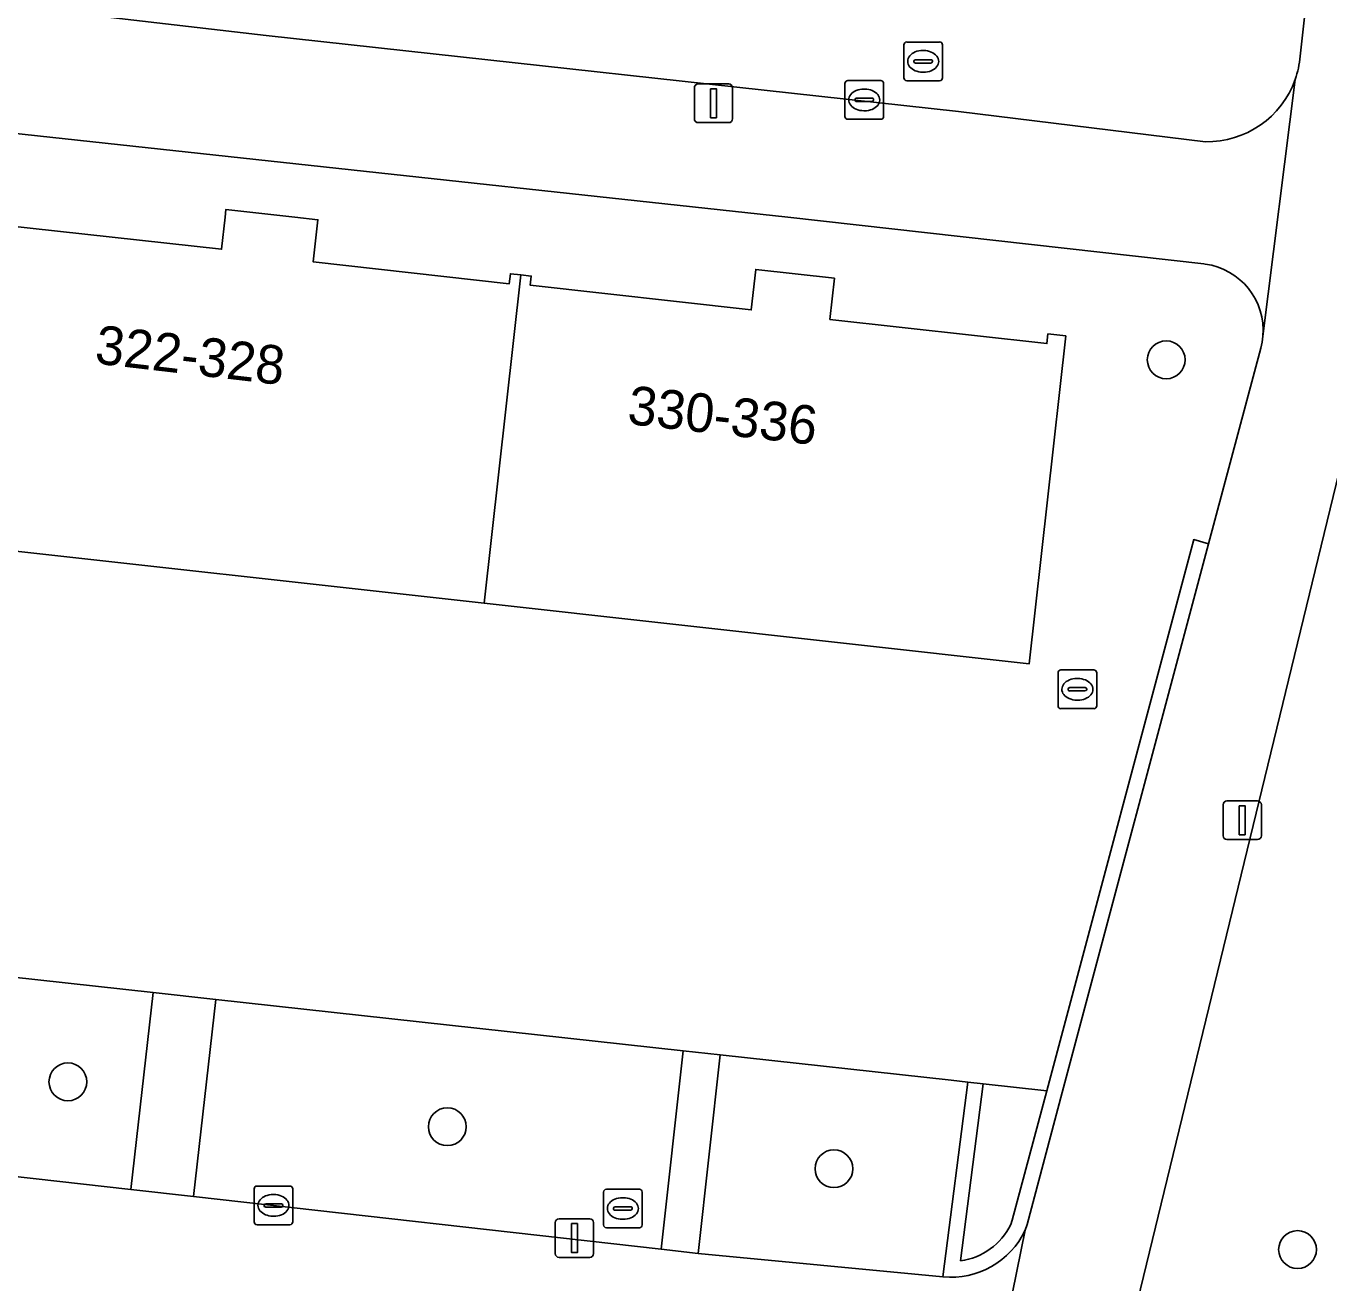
# Model space of a CAD drawing. Extents: x 162026 to 163502, y 387295 to 388169.
# Drawn here: x 162552 to 162585.7, y 387972.44 to 388004.94 of the extents above; entities that cross this region are included whole.
import ezdxf

# ---------------------------------------------------------------- set-up
doc = ezdxf.new("R2010")
doc.units = 0
for name, color, linetype in [('IMGEO_Boom', 7, 'Continuous'), ('IMGEO_Erf', 7, 'Continuous'), ('IMGEO_Groenvoorziening', 7, 'Continuous'), ('IMGEO_Haag', 7, 'Continuous'), ('IMGEO_Kolk', 7, 'Continuous'), ('IMGEO_Lichtmast', 7, 'Continuous'), ('IMGEO_Pand', 7, 'Continuous'), ('IMGEO_Pand_nummerreeks', 7, 'Continuous'), ('IMGEO_Rioolput', 7, 'Continuous'), ('IMGEO_Voetpad_open', 7, 'Continuous')]:
    doc.layers.add(name, color=color, linetype=linetype)

msp = doc.modelspace()

# ---------------------------------------------------------------- linework, layer by layer
at = {"layer": 'IMGEO_Boom'}
for centre in [(162581.488, 387996.311), (162553.081, 387977.642), (162562.894, 387976.481), (162572.894, 387975.395), (162584.885, 387973.305)]:
    msp.add_circle(centre, 0.489, dxfattribs=at)
at = {"layer": 'IMGEO_Erf'}
for points in [[(162582.498, 387998.786), (162582.457, 387998.791), (162571.7, 388000), (162542.74, 388003.14), (162542.697, 388002.742), (162538.484, 388003.199)], [(162535.629, 388001.214), (162535.313, 387999.906), (162531.123, 387982.604), (162535.067, 387982.171), (162535.465, 387982.127), (162541.713, 387981.441), (162542.64, 387981.338), (162555.282, 387979.95), (162556.905, 387979.771), (162568.996, 387978.443), (162569.947, 387978.338), (162575.922, 387977.682), (162576.36, 387977.634), (162576.757, 387977.59), (162578.397, 387977.41), (162582.201, 387991.663), (162582.585, 387991.551)], [(162551.402, 387999.796), (162557.055, 387999.168), (162557.148, 388000), (162557.169, 388000.198), (162558.952, 388000), (162559.546, 387999.934), (162559.425, 387998.84), (162564.497, 387998.276), (162564.525, 387998.534), (162564.794, 387998.504), (162565.063, 387998.474), (162565.037, 387998.238), (162570.756, 387997.602), (162570.871, 387998.646), (162572.908, 387998.42), (162572.79, 387997.354), (162578.401, 387996.73), (162578.429, 387996.982), (162578.889, 387996.93), (162577.947, 387988.451), (162563.851, 387990.017), (162550.327, 387991.519)], [(162582.585, 387991.551), (162583.936, 387996.614), (162583.97, 387996.765), (162583.99, 387996.919)]]:
    msp.add_lwpolyline(points, dxfattribs=at)
msp.add_arc((162582.262, 387997.068), 1.734, 355.0691, 82.1906, dxfattribs=at)
at = {"layer": 'IMGEO_Groenvoorziening'}
for points in [[(162584.951, 388004.16), (162585.216, 388006.571)], [(162552.703, 388005.352), (162553.003, 388005.297), (162558.209, 388004.694), (162576.112, 388002.733), (162582.5, 388001.95)], [(162586.878, 387997.173), (162580.287, 387970.089), (162566.933, 387916.272), (162582.125, 387914.574), (162588.29, 387920.508)], [(162582.585, 387991.551), (162582.201, 387991.663), (162578.397, 387977.41), (162577.505, 387974.068), (162577.469, 387973.955)], [(162577.842, 387973.807), (162577.889, 387973.957), (162578.799, 387977.366), (162582.585, 387991.551)], [(162576.167, 387973.01), (162576.757, 387977.59), (162576.36, 387977.634), (162575.711, 387972.603)], [(162578.397, 387977.41), (162576.757, 387977.59), (162576.167, 387973.01)], [(162577.469, 387973.955), (162577.505, 387974.068), (162578.397, 387977.41)]]:
    msp.add_lwpolyline(points, dxfattribs=at)
for points in [[(162542.071, 387976.278), (162554.709, 387974.857), (162555.282, 387979.95), (162542.64, 387981.338)], [(162568.996, 387978.443), (162556.905, 387979.771), (162556.331, 387974.675), (162568.427, 387973.314)], [(162576.36, 387977.634), (162575.922, 387977.682), (162569.947, 387978.338), (162569.383, 387973.206), (162575.711, 387972.603)]]:
    msp.add_lwpolyline(points, close=True, dxfattribs=at)
for centre, radius, start, end in [((162582.584, 388004.355), 2.375, 340.4432, 355.2891), ((162582.543, 388004.367), 2.418, 268.9761, 340.4962), ((162575.922, 387974.717), 1.724, 278.1616, 333.7832), ((162575.922, 387974.717), 1.724, 278.1616, 333.7832), ((162575.924, 387974.714), 2.122, 264.2479, 334.6844)]:
    msp.add_arc(centre, radius, start, end, dxfattribs=at)
at = {"layer": 'IMGEO_Haag'}
for points in [[(162582.585, 387991.551), (162582.201, 387991.663), (162578.397, 387977.41), (162577.505, 387974.068), (162577.469, 387973.955)], [(162577.842, 387973.807), (162577.889, 387973.957), (162578.799, 387977.366), (162582.585, 387991.551)], [(162576.167, 387973.01), (162576.757, 387977.59), (162576.36, 387977.634), (162575.711, 387972.603)]]:
    msp.add_lwpolyline(points, dxfattribs=at)
for centre, radius, start, end in [((162575.922, 387974.717), 1.724, 278.1616, 333.7832), ((162575.924, 387974.714), 2.122, 264.2479, 334.6844)]:
    msp.add_arc(centre, radius, start, end, dxfattribs=at)
at = {"layer": 'IMGEO_Kolk'}
for p, q in [((162573.177, 388002.604), (162573.177, 388003.456)), ((162573.252, 388003.53), (162574.104, 388003.53)), ((162573.665, 388003.31), (162573.69, 388003.31)), ((162574.178, 388003.456), (162574.178, 388002.604)), ((162573.436, 388003.024), (162573.436, 388003.036)), ((162573.874, 388002.987), (162573.476, 388002.987)), ((162573.479, 388003.073), (162573.877, 388003.073)), ((162573.92, 388003.036), (162573.92, 388003.024)), ((162573.688, 388002.75), (162573.663, 388002.75)), ((162574.104, 388002.53), (162573.252, 388002.53)), ((162557.972, 387974.948), (162558.824, 387974.948)), ((162557.897, 387974.022), (162557.897, 387974.874)), ((162558.385, 387974.728), (162558.41, 387974.728)), ((162558.898, 387974.874), (162558.898, 387974.022)), ((162558.156, 387974.442), (162558.156, 387974.454)), ((162558.594, 387974.405), (162558.196, 387974.405)), ((162558.199, 387974.491), (162558.597, 387974.491)), ((162558.64, 387974.454), (162558.64, 387974.442)), ((162558.824, 387973.948), (162557.972, 387973.948)), ((162558.408, 387974.168), (162558.383, 387974.168))]:
    msp.add_line(p, q, dxfattribs=at)
for points in [[(162573.177, 388002.604), (162573.177, 388003.456)], [(162573.252, 388003.53), (162574.104, 388003.53)], [(162574.178, 388003.456), (162574.178, 388002.604)], [(162574.104, 388002.53), (162573.252, 388002.53)], [(162557.972, 387974.948), (162558.824, 387974.948)], [(162557.897, 387974.022), (162557.897, 387974.874)], [(162558.898, 387974.874), (162558.898, 387974.022)], [(162558.824, 387973.948), (162557.972, 387973.948)]]:
    msp.add_lwpolyline(points, dxfattribs=at)
for centre, radius, start, end in [((162573.254, 388003.454), 0.0765, 91.552, 178.448), ((162573.254, 388003.454), 0.0765, 91.552, 178.448), ((162574.102, 388003.454), 0.0765, 1.552, 88.448), ((162574.102, 388003.454), 0.0765, 1.552, 88.448), ((162573.476, 388003.033), 0.0403, 85.8775, 175.7526), ((162573.473, 388003.023), 0.0366, 178.938, 274.7102), ((162573.877, 388003.03), 0.043, 264.8664, 352.4533), ((162573.881, 388003.035), 0.0386, 1.7309, 96.639), ((162573.254, 388002.606), 0.0765, 181.552, 268.448), ((162573.254, 388002.606), 0.0765, 181.552, 268.448), ((162574.102, 388002.606), 0.0765, 271.552, 358.448), ((162574.102, 388002.606), 0.0765, 271.552, 358.448), ((162557.974, 387974.872), 0.0765, 91.552, 178.448), ((162557.974, 387974.872), 0.0765, 91.552, 178.448), ((162558.822, 387974.872), 0.0765, 1.552, 88.448), ((162558.822, 387974.872), 0.0765, 1.552, 88.448), ((162558.196, 387974.451), 0.0403, 85.8775, 175.7526), ((162558.193, 387974.441), 0.0366, 178.938, 274.7102), ((162558.597, 387974.448), 0.043, 264.8664, 352.4533), ((162558.601, 387974.453), 0.0386, 1.7309, 96.639), ((162557.974, 387974.024), 0.0765, 181.552, 268.448), ((162557.974, 387974.024), 0.0765, 181.552, 268.448), ((162558.822, 387974.024), 0.0765, 271.552, 358.448), ((162558.822, 387974.024), 0.0765, 271.552, 358.448)]:
    msp.add_arc(centre, radius, start, end, dxfattribs=at)
for centre, major_axis, ratio, start_param, end_param in [((162573.664, 388003.03), (-0.387, 0.002), 0.722429, 4.712389, 7.853982), ((162573.689, 388003.03), (-0.39, 0.002), 0.717154, 1.570796, 4.712389), ((162558.384, 387974.448), (-0.387, 0.002), 0.722429, 4.712389, 7.853982), ((162558.409, 387974.448), (-0.39, 0.002), 0.717154, 1.570796, 4.712389)]:
    msp.add_ellipse(centre, major_axis=major_axis, ratio=ratio, start_param=start_param, end_param=end_param, dxfattribs=at)
at = {"layer": 'IMGEO_Lichtmast'}
for p, q in [((162569.283, 388002.543), (162569.283, 388003.343)), ((162569.283, 388003.343), (162569.283, 388002.543)), ((162569.383, 388003.443), (162570.173, 388003.443)), ((162570.173, 388003.443), (162569.383, 388003.443)), ((162570.273, 388003.343), (162570.273, 388002.543)), ((162570.273, 388002.543), (162570.273, 388003.343)), ((162570.173, 388002.443), (162569.383, 388002.443)), ((162569.383, 388002.443), (162570.173, 388002.443)), ((162582.958, 387984.005), (162582.958, 387984.805)), ((162582.958, 387984.805), (162582.958, 387984.005)), ((162583.058, 387984.905), (162583.848, 387984.905)), ((162583.848, 387984.905), (162583.058, 387984.905)), ((162583.948, 387984.805), (162583.948, 387984.005)), ((162583.948, 387984.005), (162583.948, 387984.805)), ((162583.848, 387983.905), (162583.058, 387983.905)), ((162583.058, 387983.905), (162583.848, 387983.905)), ((162565.687, 387973.203), (162565.687, 387974.003)), ((162565.687, 387974.003), (162565.687, 387973.203)), ((162565.787, 387974.103), (162566.577, 387974.103)), ((162566.577, 387974.103), (162565.787, 387974.103)), ((162566.677, 387974.003), (162566.677, 387973.203)), ((162566.677, 387973.203), (162566.677, 387974.003)), ((162566.577, 387973.103), (162565.787, 387973.103)), ((162565.787, 387973.103), (162566.577, 387973.103))]:
    msp.add_line(p, q, dxfattribs=at)
for points in [[(162569.703, 388003.318), (162569.853, 388003.318), (162569.853, 388002.568), (162569.703, 388002.568), (162569.703, 388003.318)], [(162583.378, 387984.78), (162583.528, 387984.78), (162583.528, 387984.03), (162583.378, 387984.03), (162583.378, 387984.78)], [(162566.107, 387973.978), (162566.257, 387973.978), (162566.257, 387973.228), (162566.107, 387973.228), (162566.107, 387973.978)]]:
    msp.add_lwpolyline(points, dxfattribs=at)
for centre, start, end in [((162569.383, 388003.343), 90, 180), ((162569.383, 388003.343), 90, 180), ((162570.173, 388003.343), 0, 90), ((162570.173, 388003.343), 360, 90), ((162569.383, 388002.543), 180, 270), ((162569.383, 388002.543), 180, 270), ((162570.173, 388002.543), 270, 0), ((162570.173, 388002.543), 270, 0), ((162583.058, 387984.805), 90, 180), ((162583.058, 387984.805), 90, 180), ((162583.848, 387984.805), 0, 90), ((162583.848, 387984.805), 360, 90), ((162583.058, 387984.005), 180, 270), ((162583.058, 387984.005), 180, 270), ((162583.848, 387984.005), 270, 0), ((162583.848, 387984.005), 270, 0), ((162565.787, 387974.003), 90, 180), ((162565.787, 387974.003), 90, 180), ((162566.577, 387974.003), 0, 90), ((162566.577, 387974.003), 360, 90), ((162565.787, 387973.203), 180, 270), ((162565.787, 387973.203), 180, 270), ((162566.577, 387973.203), 270, 0), ((162566.577, 387973.203), 270, 0)]:
    msp.add_arc(centre, 0.1, start, end, dxfattribs=at)
at = {"layer": 'IMGEO_Pand'}
for points in [[(162563.851, 387990.017), (162564.794, 387998.504), (162564.525, 387998.534), (162564.497, 387998.276), (162559.425, 387998.84), (162559.546, 387999.934), (162558.952, 388000), (162557.169, 388000.198), (162557.148, 388000), (162557.055, 387999.168), (162551.402, 387999.796), (162551.422, 387999.983), (162551.269, 388000), (162550.327, 387991.519)], [(162577.947, 387988.451), (162578.889, 387996.93), (162578.429, 387996.982), (162578.401, 387996.73), (162572.79, 387997.354), (162572.908, 387998.42), (162570.871, 387998.646), (162570.756, 387997.602), (162565.037, 387998.238), (162565.063, 387998.474), (162564.794, 387998.504), (162563.851, 387990.017)]]:
    msp.add_lwpolyline(points, close=True, dxfattribs=at)
at = {"layer": 'IMGEO_Rioolput'}
for p, q in [((162574.701, 388003.602), (162574.701, 388004.454)), ((162574.776, 388004.528), (162575.628, 388004.528)), ((162575.189, 388004.308), (162575.214, 388004.308)), ((162575.702, 388004.454), (162575.702, 388003.602)), ((162574.96, 388004.022), (162574.96, 388004.034)), ((162575.398, 388003.985), (162575, 388003.985)), ((162575.003, 388004.071), (162575.401, 388004.071)), ((162575.444, 388004.034), (162575.444, 388004.022)), ((162575.212, 388003.748), (162575.187, 388003.748)), ((162575.628, 388003.528), (162574.776, 388003.528)), ((162578.689, 387987.365), (162578.689, 387988.217)), ((162578.764, 387988.291), (162579.616, 387988.291)), ((162579.177, 387988.071), (162579.202, 387988.071)), ((162579.69, 387988.217), (162579.69, 387987.365)), ((162578.948, 387987.785), (162578.948, 387987.797)), ((162579.386, 387987.748), (162578.988, 387987.748)), ((162578.991, 387987.834), (162579.389, 387987.834)), ((162579.432, 387987.797), (162579.432, 387987.785)), ((162579.2, 387987.511), (162579.175, 387987.511)), ((162579.616, 387987.291), (162578.764, 387987.291)), ((162566.934, 387973.941), (162566.934, 387974.793)), ((162567.009, 387974.867), (162567.861, 387974.867)), ((162567.422, 387974.647), (162567.447, 387974.647)), ((162567.935, 387974.793), (162567.935, 387973.941)), ((162567.193, 387974.361), (162567.193, 387974.373)), ((162567.631, 387974.324), (162567.233, 387974.324)), ((162567.236, 387974.41), (162567.634, 387974.41)), ((162567.677, 387974.373), (162567.677, 387974.361)), ((162567.445, 387974.087), (162567.42, 387974.087)), ((162567.861, 387973.867), (162567.009, 387973.867))]:
    msp.add_line(p, q, dxfattribs=at)
for points in [[(162574.701, 388003.602), (162574.701, 388004.454)], [(162574.776, 388004.528), (162575.628, 388004.528)], [(162575.702, 388004.454), (162575.702, 388003.602)], [(162575.628, 388003.528), (162574.776, 388003.528)], [(162578.689, 387987.365), (162578.689, 387988.217)], [(162578.764, 387988.291), (162579.616, 387988.291)], [(162579.69, 387988.217), (162579.69, 387987.365)], [(162579.616, 387987.291), (162578.764, 387987.291)], [(162566.934, 387973.941), (162566.934, 387974.793)], [(162567.009, 387974.867), (162567.861, 387974.867)], [(162567.935, 387974.793), (162567.935, 387973.941)], [(162567.861, 387973.867), (162567.009, 387973.867)]]:
    msp.add_lwpolyline(points, dxfattribs=at)
for centre, radius, start, end in [((162574.778, 388004.452), 0.0765, 91.552, 178.448), ((162574.778, 388004.452), 0.0765, 91.552, 178.448), ((162575.626, 388004.452), 0.0765, 1.552, 88.448), ((162575.626, 388004.452), 0.0765, 1.552, 88.448), ((162575, 388004.031), 0.0403, 85.8775, 175.7526), ((162574.997, 388004.021), 0.0366, 178.938, 274.7102), ((162575.401, 388004.028), 0.043, 264.8664, 352.4533), ((162575.405, 388004.033), 0.0386, 1.7309, 96.639), ((162574.778, 388003.604), 0.0765, 181.552, 268.448), ((162574.778, 388003.604), 0.0765, 181.552, 268.448), ((162575.626, 388003.604), 0.0765, 271.552, 358.448), ((162575.626, 388003.604), 0.0765, 271.552, 358.448), ((162578.766, 387988.215), 0.0765, 91.552, 178.448), ((162578.766, 387988.215), 0.0765, 91.552, 178.448), ((162579.614, 387988.215), 0.0765, 1.552, 88.448), ((162579.614, 387988.215), 0.0765, 1.552, 88.448), ((162578.988, 387987.794), 0.0403, 85.8775, 175.7526), ((162578.985, 387987.784), 0.0366, 178.938, 274.7102), ((162579.389, 387987.791), 0.043, 264.8664, 352.4533), ((162579.393, 387987.796), 0.0386, 1.7309, 96.639), ((162578.766, 387987.367), 0.0765, 181.552, 268.448), ((162578.766, 387987.367), 0.0765, 181.552, 268.448), ((162579.614, 387987.367), 0.0765, 271.552, 358.448), ((162579.614, 387987.367), 0.0765, 271.552, 358.448), ((162567.011, 387974.791), 0.0765, 91.552, 178.448), ((162567.011, 387974.791), 0.0765, 91.552, 178.448), ((162567.859, 387974.791), 0.0765, 1.552, 88.448), ((162567.859, 387974.791), 0.0765, 1.552, 88.448), ((162567.233, 387974.37), 0.0403, 85.8775, 175.7526), ((162567.23, 387974.36), 0.0366, 178.938, 274.7102), ((162567.634, 387974.367), 0.043, 264.8664, 352.4533), ((162567.638, 387974.372), 0.0386, 1.7309, 96.639), ((162567.011, 387973.943), 0.0765, 181.552, 268.448), ((162567.011, 387973.943), 0.0765, 181.552, 268.448), ((162567.859, 387973.943), 0.0765, 271.552, 358.448), ((162567.859, 387973.943), 0.0765, 271.552, 358.448)]:
    msp.add_arc(centre, radius, start, end, dxfattribs=at)
for centre, major_axis, ratio, start_param, end_param in [((162575.188, 388004.028), (-0.387, 0.002), 0.722429, 4.712389, 7.853982), ((162575.213, 388004.028), (-0.39, 0.002), 0.717154, 1.570796, 4.712389), ((162579.176, 387987.791), (-0.387, 0.002), 0.722429, 4.712389, 7.853982), ((162579.201, 387987.791), (-0.39, 0.002), 0.717154, 1.570796, 4.712389), ((162567.421, 387974.367), (-0.387, 0.002), 0.722429, 4.712389, 7.853982), ((162567.446, 387974.367), (-0.39, 0.002), 0.717154, 1.570796, 4.712389)]:
    msp.add_ellipse(centre, major_axis=major_axis, ratio=ratio, start_param=start_param, end_param=end_param, dxfattribs=at)
at = {"layer": 'IMGEO_Voetpad_open'}
for points in [[(162595.642, 388100.785), (162594.837, 388093.4), (162594.744, 388092.548), (162594.566, 388090.916), (162590.756, 388057.127), (162590.692, 388056.547), (162589.357, 388044.357), (162585.216, 388006.571), (162584.951, 388004.16)], [(162576.112, 388002.733), (162558.209, 388004.694), (162553.003, 388005.297), (162552.703, 388005.352), (162552.607, 388005.361), (162547.229, 388006.181), (162547.145, 388006.185), (162541.947, 388006.653), (162540.514, 388006.782), (162539.881, 388006.811), (162539.248, 388006.782), (162538.62, 388006.698), (162538.002, 388006.558), (162537.399, 388006.363), (162536.816, 388006.115), (162536.257, 388005.815), (162535.241, 388001.31)], [(162538.527, 388003.597), (162542.74, 388003.14), (162571.7, 388000), (162582.457, 387998.791), (162582.498, 387998.786)], [(162584.822, 388003.56), (162583.99, 387996.919), (162583.97, 387996.765), (162583.936, 387996.614), (162582.585, 387991.551), (162578.799, 387977.366), (162577.889, 387973.957), (162577.842, 387973.807), (162576.629, 387967.869), (162576.605, 387967.751), (162571.759, 387947.843), (162570.967, 387944.591), (162570.961, 387944.567), (162570.91, 387944.399), (162569.631, 387938.604), (162569.611, 387938.508), (162564.377, 387918.543), (162563.871, 387916.612), (162566.933, 387916.272), (162580.287, 387970.089), (162586.878, 387997.173)], [(162583.99, 387996.919), (162584.822, 388003.56)], [(162582.5, 388001.95), (162576.112, 388002.733)], [(162556.331, 387974.675), (162554.709, 387974.857), (162542.071, 387976.278), (162541.144, 387976.382), (162535.007, 387977.072), (162531.104, 387977.511)], [(162575.711, 387972.603), (162569.383, 387973.206), (162568.427, 387973.314), (162556.331, 387974.675)], [(162576.629, 387967.869), (162577.842, 387973.807)]]:
    msp.add_lwpolyline(points, dxfattribs=at)
for points in [[(162554.709, 387974.857), (162556.331, 387974.675), (162556.905, 387979.771), (162555.282, 387979.95)], [(162569.947, 387978.338), (162568.996, 387978.443), (162568.427, 387973.314), (162569.383, 387973.206)]]:
    msp.add_lwpolyline(points, close=True, dxfattribs=at)
for centre, radius, start, end in [((162582.584, 388004.355), 2.375, 340.4432, 355.2891), ((162582.543, 388004.367), 2.418, 268.9761, 340.4962), ((162582.262, 387997.068), 1.734, 355.0691, 82.1906), ((162575.924, 387974.714), 2.122, 264.2479, 334.6844)]:
    msp.add_arc(centre, radius, start, end, dxfattribs=at)

# ---------------------------------------------------------------- texts
at = {"layer": 'IMGEO_Pand_nummerreeks'}
for s, rotation, p in [('322-328', 353.379, (162553.751, 387996.221)), ('330-336', 353.562, (162567.526, 387994.656))]:
    msp.add_text(s, height=1, rotation=rotation, dxfattribs=at).set_placement(p)

doc.saveas('drawing.dxf')
